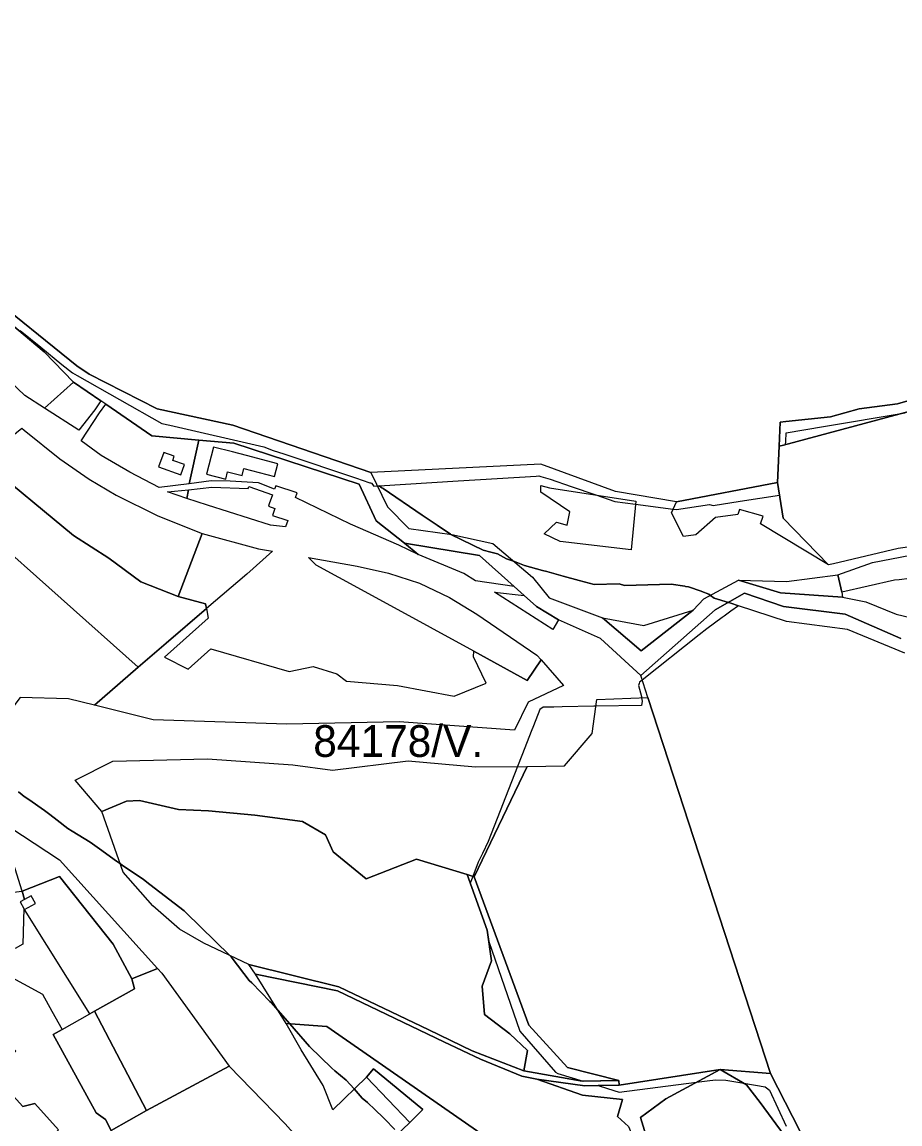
# Model space of a CAD drawing. Extents: x -477304 to -465429, y -1159113 to -1149210.
# Drawn here: x -468853 to -468438, y -1156707 to -1156187 of the extents above; entities that cross this region are included whole.
import ezdxf

# ---------------------------------------------------------------- set-up
doc = ezdxf.new("R2010")
doc.units = 0
for name, color, linetype in [('BPEJ_s', 7, 'Continuous'), ('orna_s', 7, 'Continuous'), ('PUPFL_s', 7, 'Continuous'), ('trav_porost_s', 7, 'Continuous'), ('voda_s', 7, 'Continuous'), ('zahrada_s', 7, 'Continuous')]:
    doc.layers.add(name, color=color, linetype=linetype)

msp = doc.modelspace()

# ---------------------------------------------------------------- linework, layer by layer
at = {"layer": 'BPEJ_s'}
for points in [[(-468854.12, -1156332.36), (-468844.34, -1156340.3), (-468834.3, -1156348.46), (-468829.3, -1156352.35), (-468827.08, -1156353.61), (-468787.08, -1156376.35), (-468783.37, -1156377.19), (-468738.87, -1156387.34), (-468734.55, -1156389.01), (-468729.49, -1156390.7), (-468695.17, -1156402.17), (-468692.4, -1156403.16), (-468688.84, -1156404.32), (-468688.52, -1156404.42), (-468688.08, -1156404.56), (-468686.95, -1156405.9), (-468685.31, -1156405.79), (-468684.48, -1156405.74), (-468683.11, -1156406.66), (-468682.45, -1156407.11), (-468664.08, -1156419.57), (-468657.08, -1156424.32), (-468650.64, -1156428.68), (-468650.48, -1156428.79), (-468635.25, -1156436.19), (-468631.64, -1156437.1), (-468628.48, -1156437.89), (-468624.25, -1156440.21), (-468620.52, -1156441.61), (-468615.8, -1156443.38), (-468607.28, -1156445.73), (-468605.26, -1156446.29), (-468597.5, -1156448.43), (-468589.87, -1156450.53), (-468582.81, -1156452.48), (-468570.96, -1156452.05), (-468568.42, -1156452.9), (-468546.43, -1156452.27), (-468540.05, -1156453.25), (-468539.64, -1156453.31), (-468538.18, -1156453.53), (-468532.32, -1156455.62), (-468531.93, -1156455.76), (-468528.67, -1156456.92), (-468527.84, -1156457.54), (-468526.13, -1156458.82), (-468519.41, -1156460.9), (-468518.31, -1156461.24), (-468514.58, -1156462.45), (-468518.17, -1156465.03), (-468521.34, -1156467.31), (-468522.27, -1156467.99), (-468529.65, -1156473.31), (-468533.18, -1156476.12), (-468560.09, -1156497.58), (-468561.38, -1156498.61), (-468561.62, -1156499.12), (-468561.83, -1156500.11), (-468560.51, -1156505.32), (-468560.4, -1156505.98), (-468560.16, -1156507.49), (-468560.39, -1156509.56), (-468582.01, -1156509.96), (-468582.96, -1156509.98), (-468597.94, -1156510.26), (-468601.8, -1156510.33), (-468606.91, -1156510.42), (-468608.46, -1156511.45), (-468609.28, -1156513.53), (-468611.79, -1156519.93), (-468612.23, -1156521.05), (-468617.01, -1156533.26), (-468619.03, -1156538.41), (-468632.93, -1156573.86), (-468635.66, -1156579.58), (-468637.58, -1156583.59), (-468640.14, -1156590.38), (-468641.36, -1156593.62), (-468633.43, -1156615.72), (-468632.63, -1156621.18), (-468617.91, -1156663.52), (-468601.02, -1156682.82), (-468599.92, -1156683.42), (-468588.07, -1156687.05), (-468571.13, -1156686.83)], [(-468854.12, -1156332.36), (-468844.34, -1156340.3), (-468834.3, -1156348.46), (-468829.3, -1156352.35), (-468827.08, -1156353.61), (-468787.08, -1156376.35), (-468783.37, -1156377.19), (-468738.87, -1156387.34), (-468734.55, -1156389.01), (-468729.49, -1156390.7), (-468695.17, -1156402.17), (-468692.4, -1156403.16), (-468688.84, -1156404.32), (-468688.52, -1156404.42), (-468688.08, -1156404.56), (-468686.95, -1156405.9), (-468685.31, -1156405.79), (-468684.48, -1156405.74), (-468647.09, -1156403.43), (-468610.28, -1156401.17), (-468609.03, -1156401.09), (-468607.99, -1156401.4), (-468603.64, -1156402.71), (-468593.71, -1156406.1), (-468581.96, -1156410.11), (-468573.08, -1156413.14), (-468563.29, -1156414.42), (-468545.5, -1156416.74), (-468543.89, -1156416.95), (-468528.25, -1156414.62), (-468526.55, -1156415.05), (-468513.84, -1156413.07), (-468495.26, -1156410.18), (-468496.22, -1156404.21)], [(-468436.05, -1156484.83), (-468463.11, -1156473.62), (-468491.87, -1156469.82), (-468514.58, -1156462.45), (-468518.31, -1156461.24), (-468519.41, -1156460.9), (-468526.13, -1156458.82), (-468527.84, -1156457.54), (-468528.67, -1156456.92), (-468531.93, -1156455.76), (-468532.32, -1156455.62), (-468538.18, -1156453.53), (-468539.64, -1156453.31), (-468540.05, -1156453.25), (-468546.43, -1156452.27), (-468568.42, -1156452.9), (-468570.96, -1156452.05), (-468582.81, -1156452.48), (-468589.87, -1156450.53), (-468597.5, -1156448.43), (-468605.26, -1156446.29), (-468607.28, -1156445.73), (-468615.8, -1156443.38), (-468620.52, -1156441.61), (-468624.25, -1156440.21), (-468628.48, -1156437.89), (-468631.64, -1156437.1), (-468635.25, -1156436.19), (-468650.48, -1156428.79), (-468650.64, -1156428.68), (-468657.08, -1156424.32), (-468664.08, -1156419.57), (-468682.45, -1156407.11), (-468683.11, -1156406.66), (-468684.48, -1156405.74), (-468647.09, -1156403.43), (-468610.28, -1156401.17), (-468609.03, -1156401.09), (-468607.99, -1156401.4), (-468603.64, -1156402.71), (-468593.71, -1156406.1), (-468581.96, -1156410.11), (-468573.08, -1156413.14), (-468563.29, -1156414.42), (-468545.5, -1156416.74), (-468543.89, -1156416.95), (-468528.25, -1156414.62), (-468526.55, -1156415.05), (-468513.84, -1156413.07), (-468495.26, -1156410.18), (-468496.22, -1156404.21), (-468495.42, -1156387.04), (-468493.4, -1156386.5), (-468492.36, -1156386.22), (-468492.3, -1156384.81), (-468492.12, -1156380.76), (-468474.47, -1156377.77), (-468435.92, -1156371.23)], [(-468496.22, -1156404.21), (-468495.42, -1156387.04), (-468493.4, -1156386.5), (-468492.36, -1156386.22), (-468492.3, -1156384.81), (-468492.12, -1156380.76), (-468474.47, -1156377.77), (-468435.92, -1156371.23)], [(-468436.05, -1156484.83), (-468463.11, -1156473.62), (-468491.87, -1156469.82), (-468514.58, -1156462.45), (-468518.17, -1156465.03), (-468521.34, -1156467.31), (-468522.27, -1156467.99), (-468529.65, -1156473.31), (-468533.18, -1156476.12), (-468560.09, -1156497.58), (-468561.38, -1156498.61), (-468561.62, -1156499.12), (-468561.83, -1156500.11), (-468560.51, -1156505.32), (-468560.4, -1156505.98), (-468560.16, -1156507.49), (-468560.39, -1156509.56), (-468582.01, -1156509.96), (-468582.96, -1156509.98), (-468597.94, -1156510.26), (-468601.8, -1156510.33), (-468606.91, -1156510.42), (-468608.46, -1156511.45), (-468609.28, -1156513.53), (-468611.79, -1156519.93), (-468612.23, -1156521.05), (-468617.01, -1156533.26), (-468619.03, -1156538.41), (-468632.93, -1156573.86), (-468635.66, -1156579.58), (-468637.58, -1156583.59), (-468640.14, -1156590.38), (-468641.36, -1156593.62), (-468633.43, -1156615.72), (-468632.63, -1156621.18), (-468617.91, -1156663.52), (-468601.02, -1156682.82), (-468599.92, -1156683.42), (-468588.07, -1156687.05), (-468571.13, -1156686.83), (-468571.04, -1156689.07), (-468581, -1156689.21), (-468576.59, -1156690.56), (-468570.96, -1156692.28), (-468534.39, -1156687.61), (-468528.19, -1156686.81), (-468525.29, -1156686.44), (-468520.63, -1156686.57), (-468512.13, -1156688.05), (-468502.03, -1156689.81), (-468501.42, -1156690.28), (-468499.91, -1156691.44), (-468492.08, -1156708.35)], [(-468854.92, -1156550.39), (-468853.09, -1156551.84), (-468852.13, -1156552.6), (-468849.99, -1156554.03), (-468842.56, -1156559.16), (-468840.06, -1156561.1), (-468836.61, -1156563.77), (-468831.49, -1156567.73), (-468829.47, -1156568.96), (-468820.91, -1156574.19), (-468816.52, -1156577.38), (-468808.61, -1156583.11), (-468806.7, -1156584.4), (-468805.84, -1156584.98), (-468795.84, -1156591.75), (-468792.73, -1156594.14), (-468776.5, -1156606.63), (-468775.75, -1156607.36), (-468755.03, -1156627.71), (-468754.31, -1156628.42), (-468748.38, -1156636.19), (-468745.87, -1156639.48), (-468744.63, -1156640.73), (-468736.01, -1156649.44), (-468735.37, -1156650.08), (-468733.3, -1156652.44), (-468732.29, -1156653.6), (-468726.69, -1156659.99), (-468717.3, -1156670.71), (-468706.84, -1156680.98), (-468705.34, -1156682.2), (-468699.96, -1156686.57), (-468696.21, -1156690.81), (-468692.42, -1156695.09), (-468689.95, -1156697.25), (-468686.29, -1156700.62), (-468682.56, -1156704.31), (-468682.41, -1156704.45), (-468681.93, -1156704.92), (-468676.99, -1156709.92)], [(-468754.31, -1156628.42), (-468755.03, -1156627.71), (-468775.75, -1156607.36), (-468776.5, -1156606.63), (-468792.73, -1156594.14), (-468795.84, -1156591.75), (-468805.84, -1156584.98), (-468806.7, -1156584.4), (-468808.61, -1156583.11), (-468816.52, -1156577.38), (-468820.91, -1156574.19), (-468829.47, -1156568.96), (-468831.49, -1156567.73), (-468836.61, -1156563.77), (-468840.06, -1156561.1), (-468842.56, -1156559.16), (-468849.99, -1156554.03), (-468852.13, -1156552.6), (-468853.09, -1156551.84), (-468854.92, -1156550.39)], [(-468676.99, -1156709.92), (-468681.93, -1156704.92), (-468682.41, -1156704.45), (-468682.56, -1156704.31), (-468686.29, -1156700.62), (-468689.95, -1156697.25), (-468692.42, -1156695.09), (-468696.21, -1156690.81), (-468699.96, -1156686.57), (-468705.34, -1156682.2), (-468706.84, -1156680.98), (-468717.3, -1156670.71), (-468726.69, -1156659.99), (-468732.29, -1156653.6), (-468733.3, -1156652.44), (-468735.37, -1156650.08), (-468736.01, -1156649.44), (-468744.63, -1156640.73), (-468745.87, -1156639.48), (-468748.38, -1156636.19), (-468754.31, -1156628.42)], [(-468571.13, -1156686.83), (-468571.04, -1156689.07), (-468581, -1156689.21), (-468576.59, -1156690.56), (-468570.96, -1156692.28), (-468534.39, -1156687.61), (-468528.19, -1156686.81), (-468525.29, -1156686.44), (-468520.63, -1156686.57), (-468512.13, -1156688.05), (-468502.03, -1156689.81), (-468501.42, -1156690.28), (-468499.91, -1156691.44), (-468492.08, -1156708.35)]]:
    msp.add_lwpolyline(points, dxfattribs=at)
at = {"layer": 'orna_s'}
for points in [[(-468808.75, -1156410.2), (-468789.01, -1156419.94), (-468768.01, -1156428.28), (-468779.4, -1156458.03), (-468797.08, -1156451.08), (-468812.21, -1156439.99), (-468828.82, -1156429.27), (-468872.09, -1156393.62), (-468853.23, -1156378.46), (-468852.19, -1156379.42), (-468835.32, -1156393.05), (-468821.49, -1156402.59)], [(-468812.21, -1156439.99), (-468797.08, -1156451.08), (-468779.4, -1156458.03), (-468766.51, -1156461.54), (-468766.06, -1156463.78), (-468784.99, -1156480.08), (-468798.24, -1156491.49), (-468871.28, -1156426.6), (-468891.23, -1156409.25), (-468872.09, -1156393.62), (-468828.82, -1156429.27)], [(-468607.92, -1156488.01), (-468614.41, -1156497.77), (-468639.73, -1156483.9), (-468660.11, -1156472.74), (-468692.75, -1156454.97), (-468714.17, -1156443.21), (-468717.75, -1156439.69), (-468694.85, -1156443.7), (-468680.07, -1156447.08), (-468665.32, -1156451.74), (-468651.21, -1156458.56), (-468638.26, -1156466.41), (-468609.87, -1156485.78)], [(-468789.15, -1156633.84), (-468787.12, -1156636.09), (-468755.23, -1156680.04), (-468794.39, -1156700.95), (-468818.87, -1156654.07), (-468800.01, -1156643.49), (-468801.36, -1156638.78)]]:
    msp.add_lwpolyline(points, close=True, dxfattribs=at)
at = {"layer": 'PUPFL_s'}
for points in [[(-468416.12, -1156360.23), (-468439.47, -1156367.03), (-468457.62, -1156369.37), (-468471.17, -1156373.1), (-468492.32, -1156375.36), (-468494.93, -1156375.64), (-468495.42, -1156387.04), (-468496.22, -1156404.21), (-468543.97, -1156413.35), (-468572.67, -1156408.48), (-468607.97, -1156395.56), (-468688.37, -1156399.56), (-468753.5, -1156377.12), (-468789.27, -1156369.46), (-468821.4, -1156352.98), (-468827.3, -1156349.08), (-468871.04, -1156313.83), (-468883.6, -1156280.51), (-468913.18, -1156241.93), (-468935.16, -1156215.99), (-468941.19, -1156202.38), (-468941.66, -1156192.38), (-468939.06, -1156179.59)], [(-468413.39, -1156925.05), (-468451.17, -1156903.94), (-468438.55, -1156818.62), (-468444.02, -1156788.69), (-468471.65, -1156738.05), (-468499.5, -1156683.56), (-468557.49, -1156505.87), (-468560.79, -1156495.34), (-468525.61, -1156464.43), (-468511.8, -1156456.56), (-468493.4, -1156462.75), (-468464.25, -1156466.45), (-468437.9, -1156477.87)], [(-468566.67, -1156708.53), (-468571.77, -1156703.84), (-468569.38, -1156695.72), (-468588.3, -1156693.66), (-468609.91, -1156686.14), (-468587.16, -1156689.29), (-468571.04, -1156689.07), (-468523.21, -1156681.53), (-468548.92, -1156695.51), (-468560.86, -1156704.33), (-468552.44, -1156732.08)], [(-468493.07, -1156712.6), (-468504.38, -1156697.15), (-468510.86, -1156688.8), (-468523.21, -1156681.53), (-468499.5, -1156683.56), (-468471.65, -1156738.05)]]:
    msp.add_lwpolyline(points, dxfattribs=at)
for points in [[(-468495.42, -1156387.04), (-468494.93, -1156375.64), (-468492.32, -1156375.36), (-468471.17, -1156373.1), (-468457.62, -1156369.37), (-468439.47, -1156367.03), (-468416.12, -1156360.23), (-468396.53, -1156348.83), (-468391.92, -1156359.53), (-468438.18, -1156371.83), (-468493.4, -1156386.5)], [(-468603.89, -1156406.71), (-468563.16, -1156413.03), (-468565.31, -1156436.06), (-468598.83, -1156432.13), (-468606.49, -1156428.47), (-468600.68, -1156422.95), (-468595.53, -1156424.38), (-468594.26, -1156418.03), (-468608.01, -1156408.8), (-468608, -1156405.69)], [(-468493.5, -1156421.1), (-468472.07, -1156443.15), (-468504.16, -1156423.71), (-468503.02, -1156420.05), (-468514.1, -1156416.91), (-468514.86, -1156419.35), (-468525.55, -1156420.77), (-468534.79, -1156428.93), (-468540.65, -1156429.67), (-468546.3, -1156418.52), (-468543.97, -1156413.35), (-468496.22, -1156404.21)], [(-468467.67, -1156447.87), (-468465.84, -1156455.98), (-468465.43, -1156458.44), (-468494.73, -1156456.39), (-468514.56, -1156450.29), (-468491.94, -1156451.02)], [(-468639.87, -1156486.65), (-468639.73, -1156483.9), (-468614.41, -1156497.77), (-468607.92, -1156488.01), (-468597.31, -1156500.18), (-468614.08, -1156507.96), (-468620.5, -1156521.24), (-468674.91, -1156517.24), (-468728, -1156518.34), (-468791.2, -1156516.44), (-468818.86, -1156509.36), (-468806.88, -1156498.93), (-468798.24, -1156491.49), (-468784.99, -1156480.08), (-468766.06, -1156463.78), (-468765.19, -1156468.37), (-468785.88, -1156486.7), (-468774.69, -1156492.43), (-468763.96, -1156482.85), (-468726.91, -1156493.56), (-468715.62, -1156491.12), (-468704.42, -1156494.55), (-468699.8, -1156498.15), (-468675.71, -1156500.17), (-468648.91, -1156505.23), (-468633.91, -1156499.03)], [(-468559.36, -1156471.81), (-468536.03, -1156464.55), (-468560.67, -1156483.73), (-468578.91, -1156468.24)], [(-468557.49, -1156505.87), (-468499.5, -1156683.56), (-468523.21, -1156681.53), (-468571.04, -1156689.07), (-468571.13, -1156686.83), (-468595.42, -1156680.63), (-468613.76, -1156660.73), (-468639.59, -1156590.56), (-468614.42, -1156538.36), (-468596.81, -1156538.16), (-468583.71, -1156522.85), (-468581.59, -1156506.8)], [(-468743.19, -1156561.4), (-468765.05, -1156559.36), (-468779.25, -1156558.73), (-468797.71, -1156554.43), (-468803.79, -1156554.76), (-468815.49, -1156559.63), (-468828.09, -1156544.82), (-468810.26, -1156535.96), (-468765.52, -1156534.76), (-468725.22, -1156537.66), (-468706.46, -1156540.1), (-468670.68, -1156535.79), (-468638.97, -1156538.65), (-468614.42, -1156538.36), (-468639.59, -1156590.56), (-468642.84, -1156589.49), (-468666.74, -1156582.21), (-468690.6, -1156591.49), (-468706.18, -1156578.77), (-468709.73, -1156570.7), (-468720.71, -1156564.45)], [(-468588.44, -1156687.05), (-468616.02, -1156682.29), (-468614.26, -1156672.66), (-468622.62, -1156664.83), (-468634.66, -1156655.54), (-468635.8, -1156642.16), (-468631.32, -1156630.18), (-468633.43, -1156615.72), (-468642.84, -1156589.49), (-468639.59, -1156590.56), (-468613.76, -1156660.73), (-468595.42, -1156680.63), (-468571.13, -1156686.83)], [(-468478.06, -1156739.74), (-468457.05, -1156794.56), (-468526.2, -1156821.43), (-468548.51, -1156758.28), (-468552.44, -1156732.08), (-468560.86, -1156704.33), (-468548.92, -1156695.51), (-468523.21, -1156681.53), (-468510.86, -1156688.8), (-468504.38, -1156697.15), (-468493.07, -1156712.6)]]:
    msp.add_lwpolyline(points, close=True, dxfattribs=at)
at = {"layer": 'trav_porost_s'}
for points in [[(-468858.92, -1156356.38), (-468869.81, -1156343.53), (-468880.85, -1156328.98), (-468893.02, -1156311.42), (-468902.04, -1156294.79), (-468886.46, -1156285.83), (-468874.72, -1156315.61), (-468842.65, -1156342.52), (-468828.8, -1156356.75), (-468842.53, -1156369.09), (-468851.83, -1156363.16)], [(-468438.18, -1156371.83), (-468391.92, -1156359.53), (-468386.2, -1156373.8), (-468383.77, -1156372.65), (-468331.85, -1156352.32), (-468327.45, -1156372.12), (-468320.67, -1156420.9), (-468320.58, -1156428.77), (-468320.61, -1156431.34), (-468341.21, -1156431.14), (-468376.76, -1156422.95), (-468390.67, -1156422), (-468402.92, -1156424.87), (-468423.43, -1156433.27), (-468439.18, -1156435.41), (-468469.68, -1156442.59), (-468472.07, -1156443.15), (-468493.5, -1156421.1), (-468496.22, -1156404.21), (-468495.42, -1156387.04), (-468493.4, -1156386.5)], [(-468826.38, -1156379.54), (-468842.53, -1156369.09), (-468828.8, -1156356.75), (-468815.88, -1156365.63), (-468818.85, -1156369.91)], [(-468825.26, -1156384.53), (-468816.51, -1156371.36), (-468813.64, -1156367.17), (-468791.84, -1156382.16), (-468769.56, -1156384.27), (-468774.13, -1156404.89), (-468788.4, -1156406.54), (-468802.19, -1156399.25), (-468815.72, -1156391.5)], [(-468753.15, -1156385.58), (-468693.82, -1156405.01), (-468685.76, -1156422.31), (-468672.45, -1156432.95), (-468666.06, -1156438.19), (-468675.09, -1156433.77), (-468697.91, -1156423.85), (-468723.99, -1156411.36), (-468723.23, -1156409.11), (-468733.23, -1156405.84), (-468733.82, -1156407.43), (-468741.39, -1156404.4), (-468754.86, -1156403.58), (-468763.73, -1156403.39), (-468774.13, -1156404.89), (-468769.56, -1156384.27)], [(-468778.18, -1156400.59), (-468776.45, -1156395.71), (-468781.92, -1156393.76), (-468781.22, -1156391.78), (-468786.24, -1156390), (-468788.67, -1156396.86)], [(-468749.15, -1156400.88), (-468748.37, -1156397.57), (-468733.9, -1156401.41), (-468732.29, -1156395.43), (-468747.14, -1156391.5), (-468753.66, -1156389.78), (-468762.68, -1156387.48), (-468766.01, -1156400.32), (-468756.86, -1156402.68), (-468756.08, -1156399.12)], [(-468733.7, -1156416.42), (-468734.83, -1156419.79), (-468727.63, -1156422.14), (-468728.67, -1156425.22), (-468735.8, -1156424.3), (-468765.54, -1156414.98), (-468775.25, -1156411.72), (-468774.52, -1156407.7), (-468763.54, -1156406.38), (-468746.28, -1156406.98), (-468745.95, -1156406.06), (-468734.78, -1156410.02), (-468736.34, -1156414.23), (-468736.75, -1156415.4)], [(-468934.42, -1156469.02), (-468943.28, -1156459.56), (-468939.53, -1156455.8), (-468921.82, -1156468.4), (-468922.54, -1156475.37), (-468916.29, -1156482.64), (-468910.84, -1156467.33), (-468890.73, -1156432.17), (-468907.45, -1156422.18), (-468902.79, -1156418.57), (-468891.23, -1156409.25), (-468871.28, -1156426.6), (-468798.24, -1156491.49), (-468806.88, -1156498.93), (-468818.86, -1156509.36), (-468831.22, -1156506.42), (-468854.09, -1156505.78), (-468860.99, -1156514.89), (-468898.92, -1156494.39), (-468914.84, -1156485.93), (-468930.84, -1156472.38)], [(-468775.25, -1156411.72), (-468784.39, -1156408.66), (-468774.52, -1156407.7)], [(-468779.4, -1156458.03), (-468768.01, -1156428.28), (-468741.39, -1156435.55), (-468734.79, -1156436.71), (-468747, -1156447.45), (-468766.06, -1156463.78), (-468766.51, -1156461.54)], [(-468620.62, -1156453.38), (-468638.82, -1156450.65), (-468644.47, -1156447.22), (-468666.06, -1156438.19), (-468672.45, -1156432.95), (-468636.99, -1156438.64)], [(-468424.34, -1156436.84), (-468413.69, -1156433.07), (-468415.27, -1156448.93), (-468428.79, -1156449.94), (-468428.93, -1156448.89), (-468438.73, -1156450.24), (-468440.97, -1156450.37), (-468465.84, -1156455.98), (-468467.67, -1156447.87), (-468451.28, -1156441.97)], [(-468615.9, -1156457.63), (-468610.09, -1156462.87), (-468599.62, -1156469.06), (-468602.34, -1156473.64), (-468629.96, -1156456.03)], [(-468635.8, -1156642.16), (-468634.66, -1156655.54), (-468622.62, -1156664.83), (-468614.26, -1156672.66), (-468616.02, -1156682.29), (-468640.44, -1156672.74), (-468660.91, -1156662.79), (-468703.43, -1156642.52), (-468746.08, -1156631.99), (-468767.27, -1156621.86), (-468778.72, -1156615.36), (-468791.37, -1156604.32), (-468805.31, -1156588.32), (-468815.49, -1156559.63), (-468803.79, -1156554.76), (-468797.71, -1156554.43), (-468779.25, -1156558.73), (-468765.05, -1156559.36), (-468743.19, -1156561.4), (-468720.71, -1156564.45), (-468709.73, -1156570.7), (-468706.18, -1156578.77), (-468690.6, -1156591.49), (-468666.74, -1156582.21), (-468642.84, -1156589.49), (-468633.43, -1156615.72), (-468631.32, -1156630.18)], [(-468835.46, -1156590.37), (-468853.12, -1156597.31), (-468858, -1156581.78), (-468865.15, -1156563.2), (-468835.4, -1156582.53), (-468789.15, -1156633.84), (-468801.36, -1156638.78), (-468810.14, -1156622.39)], [(-468801.36, -1156638.78), (-468800.01, -1156643.49), (-468818.87, -1156654.07), (-468821.17, -1156655.36), (-468851.97, -1156606.07), (-468846.83, -1156603.16), (-468848.89, -1156599.51), (-468852.09, -1156601.32), (-468853.12, -1156597.31), (-468835.46, -1156590.37), (-468810.14, -1156622.39)], [(-468571.13, -1156686.83), (-468571.04, -1156689.07), (-468587.16, -1156689.29), (-468609.91, -1156686.14), (-468616.92, -1156684.83), (-468636.51, -1156676.8), (-468653.84, -1156668.56), (-468704.16, -1156644.41), (-468742.87, -1156636.49), (-468746.08, -1156631.99), (-468703.43, -1156642.52), (-468660.91, -1156662.79), (-468640.44, -1156672.74), (-468616.02, -1156682.29), (-468588.44, -1156687.05)], [(-468588.3, -1156693.66), (-468569.38, -1156695.72), (-468571.77, -1156703.84), (-468566.67, -1156708.53), (-468557.18, -1156731.06), (-468551.19, -1156776.6), (-468585.51, -1156774.53), (-468611.48, -1156769.08), (-468625.33, -1156757.72), (-468637.74, -1156747.25), (-468636.3, -1156711.8), (-468709.15, -1156661.32), (-468728.42, -1156659.86), (-468742.87, -1156636.49), (-468704.16, -1156644.41), (-468653.84, -1156668.56), (-468636.51, -1156676.8), (-468616.92, -1156684.83), (-468609.91, -1156686.14)], [(-468865.23, -1156713.77), (-468876.49, -1156708.71), (-468889.25, -1156701.97), (-468898.99, -1156694.9), (-468877.32, -1156643.83), (-468877.67, -1156655.02), (-468872.49, -1156655.98), (-468856.06, -1156672.94), (-468863.86, -1156679.04), (-468864.08, -1156685.34), (-468860.29, -1156690.77), (-468852.76, -1156699.12), (-468847.09, -1156697.61), (-468835.9, -1156710.16), (-468844.67, -1156719.5), (-468845.11, -1156723.88), (-468856.15, -1156724.66), (-468855.64, -1156721.22)], [(-468721.21, -1156672.31), (-468728.42, -1156659.86), (-468709.15, -1156661.32), (-468636.3, -1156711.8), (-468637.74, -1156747.25), (-468684.09, -1156720.23), (-468669.91, -1156706.59), (-468663.82, -1156700.49), (-468687.03, -1156681.26), (-468690.44, -1156685.26), (-468706.38, -1156700.6), (-468710.8, -1156689.22)], [(-468698.95, -1156768.18), (-468708.06, -1156775.34), (-468728.21, -1156779.83), (-468746.81, -1156782.75), (-468766.32, -1156767.94), (-468766.54, -1156762.87), (-468788.59, -1156746.87), (-468798.41, -1156726.89), (-468803.81, -1156722.87), (-468811.02, -1156710.37), (-468794.39, -1156700.95), (-468755.23, -1156680.04), (-468728.78, -1156707.31), (-468710.59, -1156727.82), (-468715.16, -1156735.67), (-468707.54, -1156748.47)], [(-468663.82, -1156700.49), (-468669.91, -1156706.59), (-468690.44, -1156685.26), (-468687.03, -1156681.26)]]:
    msp.add_lwpolyline(points, close=True, dxfattribs=at)
for points in [[(-468857.22, -1156597.82), (-468853.12, -1156597.31), (-468852.09, -1156601.32), (-468854.03, -1156602.42), (-468852.28, -1156605.52), (-468852.87, -1156622.36), (-468856.44, -1156624.49)], [(-468861.49, -1156636.18), (-468843.43, -1156646.06), (-468839.05, -1156654.03), (-468834.28, -1156662.71), (-468838.4, -1156665.02), (-468818.09, -1156702.08), (-468813.69, -1156705.27), (-468811.02, -1156710.37)], [(-468835.9, -1156710.16), (-468847.09, -1156697.61), (-468852.76, -1156699.12), (-468860.29, -1156690.77)]]:
    msp.add_lwpolyline(points, dxfattribs=at)
at = {"layer": 'voda_s'}
for points in [[(-468437.9, -1156477.87), (-468464.25, -1156466.45), (-468493.4, -1156462.75), (-468511.8, -1156456.56), (-468525.61, -1156464.43), (-468560.79, -1156495.34), (-468579.87, -1156478), (-468599.62, -1156469.06), (-468610.09, -1156462.87), (-468615.9, -1156457.63), (-468620.62, -1156453.38), (-468636.99, -1156438.64), (-468672.45, -1156432.95), (-468685.76, -1156422.31), (-468693.82, -1156405.01), (-468753.15, -1156385.58), (-468769.56, -1156384.27), (-468791.84, -1156382.16), (-468813.64, -1156367.17), (-468815.88, -1156365.63), (-468828.8, -1156356.75), (-468842.65, -1156342.52), (-468874.72, -1156315.61)], [(-468871.04, -1156313.83), (-468827.3, -1156349.08), (-468821.4, -1156352.98), (-468789.27, -1156369.46), (-468753.5, -1156377.12), (-468688.37, -1156399.56), (-468680.44, -1156415.71), (-468670.36, -1156426), (-468650.14, -1156428.75), (-468630.63, -1156433.09), (-468611.89, -1156448.89), (-468604.03, -1156458.73), (-468578.91, -1156468.24), (-468560.67, -1156483.73), (-468536.03, -1156464.55), (-468530.99, -1156459.26), (-468514.56, -1156450.29), (-468494.73, -1156456.39), (-468465.43, -1156458.44), (-468454.49, -1156460.62), (-468440.05, -1156466.44), (-468424.23, -1156470.25)]]:
    msp.add_lwpolyline(points, dxfattribs=at)
at = {"layer": 'zahrada_s'}
msp.add_lwpolyline([(-468794.39, -1156700.95), (-468811.02, -1156710.37), (-468813.69, -1156705.27), (-468818.09, -1156702.08), (-468838.4, -1156665.02), (-468834.28, -1156662.71), (-468821.17, -1156655.36), (-468818.87, -1156654.07)], close=True, dxfattribs=at)

# ---------------------------------------------------------------- texts
at = {"layer": 'BPEJ_s'}
msp.add_text('84178/V.', height=15, dxfattribs=at).set_placement((-468715.57, -1156533.88))

doc.saveas('drawing.dxf')
